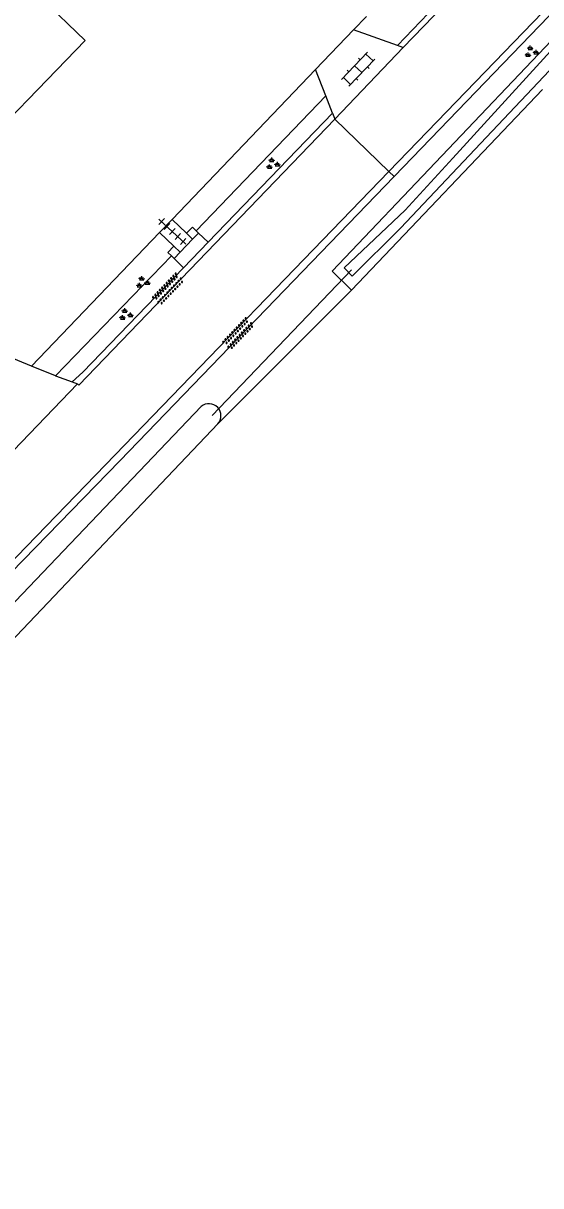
# Model space of a CAD drawing. Extents: x 133000 to 136000, y 400500 to 403500.
# Drawn here: x 135406.9 to 135438.6, y 400971.8 to 401043.1 of the extents above; entities that cross this region are included whole.
import ezdxf

# ---------------------------------------------------------------- set-up
doc = ezdxf.new("R2010")
doc.units = 0
for name, color, linetype in [('gg-afsc-erfafscheiding', 7, 'Continuous'), ('gg-afsc-muur', 7, 'Continuous'), ('gg-bbg-hoofdgebouw', 7, 'Continuous'), ('gg-knt-verharding', 7, 'Continuous'), ('gg-kntw-bovenkant insteek waterloop', 7, 'Continuous'), ('gg-kntw-greppel-droge sloot', 7, 'Continuous'), ('gg-kntw-waterlijn', 7, 'Continuous'), ('gg-kwrk-duiker nz buis', 7, 'Continuous'), ('gt-grn-groengrens', 7, 'Continuous'), ('gt-grn-weggrens', 7, 'Continuous'), ('gt-symb-groenvak', 7, 'Continuous'), ('gt-symb-klinker verharding', 7, 'Continuous'), ('gt-symb-overige verharding', 7, 'Continuous'), ('gt-symb-tegel verharding', 7, 'Continuous')]:
    doc.layers.add(name, color=color, linetype=linetype)

# ---------------------------------------------------------------- blocks, each defined once
blk = doc.blocks.new('gt0-GRVAK')
at = {"layer": 'gt-symb-groenvak'}
for p, q in [((-0.11, 0.189), (-0.228, 0.24)), ((-0.182, 0.153), (0.088, 0.153)), ((-0.091, 0.211), (-0.156, 0.322)), ((-0.047, 0.214), (-0.047, 0.393)), ((-0.004, 0.211), (0.061, 0.322)), ((0.015, 0.189), (0.133, 0.24)), ((0.262, -0.052), (0.197, 0.059)), ((0.305, -0.049), (0.305, 0.13)), ((0.349, -0.052), (0.414, 0.059)), ((-0.245, -0.228), (-0.363, -0.177)), ((-0.318, -0.264), (-0.047, -0.264)), ((-0.226, -0.206), (-0.291, -0.095)), ((-0.183, -0.203), (-0.183, -0.024)), ((-0.139, -0.206), (-0.074, -0.095)), ((-0.12, -0.228), (-0.002, -0.177)), ((0.243, -0.074), (0.125, -0.023)), ((0.17, -0.11), (0.441, -0.11)), ((0.368, -0.074), (0.486, -0.023))]:
    blk.add_line(p, q, dxfattribs=at)
blk = doc.blocks.new('gt0-TEG1')
at = {"layer": 'gt-symb-tegel verharding'}
for p, q in [((-1.125, 0), (1.125, 0)), ((-0.9, -0.25), (-0.9, 0.25)), ((-0.45, -0.25), (-0.45, 0.25)), ((0, -0.25), (0, 0.25)), ((0.45, -0.25), (0.45, 0.25)), ((0.9, -0.25), (0.9, 0.25))]:
    blk.add_line(p, q, dxfattribs=at)
blk = doc.blocks.new('gt0-OVH')
at = {"layer": 'gt-symb-overige verharding'}
for points in [[(-0.972, 0.298), (-0.967, 0.308), (-0.965, 0.319), (-0.966, 0.33), (-0.971, 0.34), (-0.978, 0.348), (-0.988, 0.353), (-0.999, 0.355), (-1.01, 0.354), (-1.02, 0.349), (-1.028, 0.342), (-1.033, 0.332), (-1.035, 0.321), (-1.034, 0.31), (-1.029, 0.3), (-1.022, 0.292), (-1.012, 0.287), (-1.001, 0.285), (-0.99, 0.286), (-0.98, 0.291)], [(-0.872, 0.106), (-0.867, 0.116), (-0.865, 0.126), (-0.866, 0.137), (-0.871, 0.147), (-0.878, 0.156), (-0.888, 0.161), (-0.899, 0.163), (-0.91, 0.162), (-0.92, 0.157), (-0.928, 0.15), (-0.933, 0.14), (-0.935, 0.129), (-0.934, 0.118), (-0.929, 0.108), (-0.922, 0.1), (-0.912, 0.095), (-0.901, 0.092), (-0.89, 0.094), (-0.88, 0.098)], [(-0.772, 0.298), (-0.767, 0.308), (-0.765, 0.319), (-0.766, 0.33), (-0.771, 0.34), (-0.778, 0.348), (-0.788, 0.353), (-0.799, 0.355), (-0.81, 0.354), (-0.82, 0.349), (-0.828, 0.342), (-0.833, 0.332), (-0.835, 0.321), (-0.834, 0.31), (-0.829, 0.3), (-0.822, 0.292), (-0.812, 0.287), (-0.801, 0.285), (-0.79, 0.286), (-0.78, 0.291)], [(-0.672, 0.106), (-0.667, 0.116), (-0.665, 0.126), (-0.666, 0.137), (-0.671, 0.147), (-0.678, 0.156), (-0.688, 0.161), (-0.699, 0.163), (-0.71, 0.162), (-0.72, 0.157), (-0.728, 0.15), (-0.733, 0.14), (-0.735, 0.129), (-0.734, 0.118), (-0.729, 0.108), (-0.722, 0.1), (-0.712, 0.095), (-0.701, 0.092), (-0.69, 0.094), (-0.68, 0.098)], [(-0.572, 0.298), (-0.567, 0.308), (-0.565, 0.319), (-0.566, 0.33), (-0.571, 0.34), (-0.578, 0.348), (-0.588, 0.353), (-0.599, 0.355), (-0.61, 0.354), (-0.62, 0.349), (-0.628, 0.342), (-0.633, 0.332), (-0.635, 0.321), (-0.634, 0.31), (-0.629, 0.3), (-0.622, 0.292), (-0.612, 0.287), (-0.601, 0.285), (-0.59, 0.286), (-0.58, 0.291)], [(-0.472, 0.106), (-0.467, 0.116), (-0.465, 0.126), (-0.466, 0.137), (-0.471, 0.147), (-0.478, 0.156), (-0.488, 0.161), (-0.499, 0.163), (-0.51, 0.162), (-0.52, 0.157), (-0.528, 0.15), (-0.533, 0.14), (-0.535, 0.129), (-0.534, 0.118), (-0.529, 0.108), (-0.522, 0.1), (-0.512, 0.095), (-0.501, 0.092), (-0.49, 0.094), (-0.48, 0.098)], [(-0.372, 0.298), (-0.367, 0.308), (-0.365, 0.319), (-0.366, 0.33), (-0.371, 0.34), (-0.378, 0.348), (-0.388, 0.353), (-0.399, 0.355), (-0.41, 0.354), (-0.42, 0.349), (-0.428, 0.342), (-0.433, 0.332), (-0.435, 0.321), (-0.434, 0.31), (-0.429, 0.3), (-0.422, 0.292), (-0.412, 0.287), (-0.401, 0.285), (-0.39, 0.286), (-0.38, 0.291)], [(-0.272, 0.106), (-0.267, 0.116), (-0.265, 0.126), (-0.266, 0.137), (-0.271, 0.147), (-0.278, 0.156), (-0.288, 0.161), (-0.299, 0.163), (-0.31, 0.162), (-0.32, 0.157), (-0.328, 0.15), (-0.333, 0.14), (-0.335, 0.129), (-0.334, 0.118), (-0.329, 0.108), (-0.322, 0.1), (-0.312, 0.095), (-0.301, 0.092), (-0.29, 0.094), (-0.28, 0.098)], [(-0.172, 0.298), (-0.167, 0.308), (-0.165, 0.319), (-0.166, 0.33), (-0.171, 0.34), (-0.178, 0.348), (-0.188, 0.353), (-0.199, 0.355), (-0.21, 0.354), (-0.22, 0.349), (-0.228, 0.342), (-0.233, 0.332), (-0.235, 0.321), (-0.234, 0.31), (-0.229, 0.3), (-0.222, 0.292), (-0.212, 0.287), (-0.201, 0.285), (-0.19, 0.286), (-0.18, 0.291)], [(-0.072, 0.106), (-0.067, 0.116), (-0.065, 0.126), (-0.066, 0.137), (-0.071, 0.147), (-0.078, 0.156), (-0.088, 0.161), (-0.099, 0.163), (-0.11, 0.162), (-0.12, 0.157), (-0.128, 0.15), (-0.133, 0.14), (-0.135, 0.129), (-0.134, 0.118), (-0.129, 0.108), (-0.122, 0.1), (-0.112, 0.095), (-0.101, 0.092), (-0.09, 0.094), (-0.08, 0.098)], [(0.028, 0.298), (0.033, 0.308), (0.035, 0.319), (0.034, 0.33), (0.029, 0.34), (0.022, 0.348), (0.012, 0.353), (0.001, 0.355), (-0.01, 0.354), (-0.02, 0.349), (-0.028, 0.342), (-0.033, 0.332), (-0.035, 0.321), (-0.034, 0.31), (-0.029, 0.3), (-0.022, 0.292), (-0.012, 0.287), (-0.001, 0.285), (0.01, 0.286), (0.02, 0.291)], [(0.128, 0.106), (0.133, 0.116), (0.135, 0.126), (0.134, 0.137), (0.129, 0.147), (0.122, 0.156), (0.112, 0.161), (0.101, 0.163), (0.09, 0.162), (0.08, 0.157), (0.072, 0.15), (0.067, 0.14), (0.065, 0.129), (0.066, 0.118), (0.071, 0.108), (0.078, 0.1), (0.088, 0.095), (0.099, 0.092), (0.11, 0.094), (0.12, 0.098)], [(0.228, 0.298), (0.233, 0.308), (0.235, 0.319), (0.234, 0.33), (0.229, 0.34), (0.222, 0.348), (0.212, 0.353), (0.201, 0.355), (0.19, 0.354), (0.18, 0.349), (0.172, 0.342), (0.167, 0.332), (0.165, 0.321), (0.166, 0.31), (0.171, 0.3), (0.178, 0.292), (0.188, 0.287), (0.199, 0.285), (0.21, 0.286), (0.22, 0.291)], [(0.328, 0.106), (0.333, 0.116), (0.335, 0.126), (0.334, 0.137), (0.329, 0.147), (0.322, 0.156), (0.312, 0.161), (0.301, 0.163), (0.29, 0.162), (0.28, 0.157), (0.272, 0.15), (0.267, 0.14), (0.265, 0.129), (0.266, 0.118), (0.271, 0.108), (0.278, 0.1), (0.288, 0.095), (0.299, 0.092), (0.31, 0.094), (0.32, 0.098)], [(0.428, 0.298), (0.433, 0.308), (0.435, 0.319), (0.434, 0.33), (0.429, 0.34), (0.422, 0.348), (0.412, 0.353), (0.401, 0.355), (0.39, 0.354), (0.38, 0.349), (0.372, 0.342), (0.367, 0.332), (0.365, 0.321), (0.366, 0.31), (0.371, 0.3), (0.378, 0.292), (0.388, 0.287), (0.399, 0.285), (0.41, 0.286), (0.42, 0.291)], [(0.528, 0.106), (0.533, 0.116), (0.535, 0.126), (0.534, 0.137), (0.529, 0.147), (0.522, 0.156), (0.512, 0.161), (0.501, 0.163), (0.49, 0.162), (0.48, 0.157), (0.472, 0.15), (0.467, 0.14), (0.465, 0.129), (0.466, 0.118), (0.471, 0.108), (0.478, 0.1), (0.488, 0.095), (0.499, 0.092), (0.51, 0.094), (0.52, 0.098)], [(0.628, 0.298), (0.633, 0.308), (0.635, 0.319), (0.634, 0.33), (0.629, 0.34), (0.622, 0.348), (0.612, 0.353), (0.601, 0.355), (0.59, 0.354), (0.58, 0.349), (0.572, 0.342), (0.567, 0.332), (0.565, 0.321), (0.566, 0.31), (0.571, 0.3), (0.578, 0.292), (0.588, 0.287), (0.599, 0.285), (0.61, 0.286), (0.62, 0.291)], [(0.728, 0.106), (0.733, 0.116), (0.735, 0.126), (0.734, 0.137), (0.729, 0.147), (0.722, 0.156), (0.712, 0.161), (0.701, 0.163), (0.69, 0.162), (0.68, 0.157), (0.672, 0.15), (0.667, 0.14), (0.665, 0.129), (0.666, 0.118), (0.671, 0.108), (0.678, 0.1), (0.688, 0.095), (0.699, 0.092), (0.71, 0.094), (0.72, 0.098)], [(0.828, 0.298), (0.833, 0.308), (0.835, 0.319), (0.834, 0.33), (0.829, 0.34), (0.822, 0.348), (0.812, 0.353), (0.801, 0.355), (0.79, 0.354), (0.78, 0.349), (0.772, 0.342), (0.767, 0.332), (0.765, 0.321), (0.766, 0.31), (0.771, 0.3), (0.778, 0.292), (0.788, 0.287), (0.799, 0.285), (0.81, 0.286), (0.82, 0.291)], [(0.928, 0.106), (0.933, 0.116), (0.935, 0.126), (0.934, 0.137), (0.929, 0.147), (0.922, 0.156), (0.912, 0.161), (0.901, 0.163), (0.89, 0.162), (0.88, 0.157), (0.872, 0.15), (0.867, 0.14), (0.865, 0.129), (0.866, 0.118), (0.871, 0.108), (0.878, 0.1), (0.888, 0.095), (0.899, 0.092), (0.91, 0.094), (0.92, 0.098)], [(1.028, 0.298), (1.033, 0.308), (1.035, 0.319), (1.034, 0.33), (1.029, 0.34), (1.022, 0.348), (1.012, 0.353), (1.001, 0.355), (0.99, 0.354), (0.98, 0.349), (0.972, 0.342), (0.967, 0.332), (0.965, 0.321), (0.966, 0.31), (0.971, 0.3), (0.978, 0.292), (0.988, 0.287), (0.999, 0.285), (1.01, 0.286), (1.02, 0.291)], [(-0.972, -0.142), (-0.967, -0.132), (-0.965, -0.121), (-0.966, -0.11), (-0.971, -0.1), (-0.978, -0.092), (-0.988, -0.087), (-0.999, -0.085), (-1.01, -0.086), (-1.02, -0.091), (-1.028, -0.098), (-1.033, -0.108), (-1.035, -0.119), (-1.034, -0.13), (-1.029, -0.14), (-1.022, -0.148), (-1.012, -0.153), (-1.001, -0.155), (-0.99, -0.154), (-0.98, -0.149)], [(-0.872, -0.334), (-0.867, -0.324), (-0.865, -0.314), (-0.866, -0.303), (-0.871, -0.293), (-0.878, -0.284), (-0.888, -0.279), (-0.899, -0.277), (-0.91, -0.278), (-0.92, -0.283), (-0.928, -0.29), (-0.933, -0.3), (-0.935, -0.311), (-0.934, -0.322), (-0.929, -0.332), (-0.922, -0.34), (-0.912, -0.345), (-0.901, -0.348), (-0.89, -0.346), (-0.88, -0.342)], [(-0.772, -0.142), (-0.767, -0.132), (-0.765, -0.121), (-0.766, -0.11), (-0.771, -0.1), (-0.778, -0.092), (-0.788, -0.087), (-0.799, -0.085), (-0.81, -0.086), (-0.82, -0.091), (-0.828, -0.098), (-0.833, -0.108), (-0.835, -0.119), (-0.834, -0.13), (-0.829, -0.14), (-0.822, -0.148), (-0.812, -0.153), (-0.801, -0.155), (-0.79, -0.154), (-0.78, -0.149)], [(-0.672, -0.334), (-0.667, -0.324), (-0.665, -0.314), (-0.666, -0.303), (-0.671, -0.293), (-0.678, -0.284), (-0.688, -0.279), (-0.699, -0.277), (-0.71, -0.278), (-0.72, -0.283), (-0.728, -0.29), (-0.733, -0.3), (-0.735, -0.311), (-0.734, -0.322), (-0.729, -0.332), (-0.722, -0.34), (-0.712, -0.345), (-0.701, -0.348), (-0.69, -0.346), (-0.68, -0.342)], [(-0.572, -0.142), (-0.567, -0.132), (-0.565, -0.121), (-0.566, -0.11), (-0.571, -0.1), (-0.578, -0.092), (-0.588, -0.087), (-0.599, -0.085), (-0.61, -0.086), (-0.62, -0.091), (-0.628, -0.098), (-0.633, -0.108), (-0.635, -0.119), (-0.634, -0.13), (-0.629, -0.14), (-0.622, -0.148), (-0.612, -0.153), (-0.601, -0.155), (-0.59, -0.154), (-0.58, -0.149)], [(-0.472, -0.334), (-0.467, -0.324), (-0.465, -0.314), (-0.466, -0.303), (-0.471, -0.293), (-0.478, -0.284), (-0.488, -0.279), (-0.499, -0.277), (-0.51, -0.278), (-0.52, -0.283), (-0.528, -0.29), (-0.533, -0.3), (-0.535, -0.311), (-0.534, -0.322), (-0.529, -0.332), (-0.522, -0.34), (-0.512, -0.345), (-0.501, -0.348), (-0.49, -0.346), (-0.48, -0.342)], [(-0.372, -0.142), (-0.367, -0.132), (-0.365, -0.121), (-0.366, -0.11), (-0.371, -0.1), (-0.378, -0.092), (-0.388, -0.087), (-0.399, -0.085), (-0.41, -0.086), (-0.42, -0.091), (-0.428, -0.098), (-0.433, -0.108), (-0.435, -0.119), (-0.434, -0.13), (-0.429, -0.14), (-0.422, -0.148), (-0.412, -0.153), (-0.401, -0.155), (-0.39, -0.154), (-0.38, -0.149)], [(-0.272, -0.334), (-0.267, -0.324), (-0.265, -0.314), (-0.266, -0.303), (-0.271, -0.293), (-0.278, -0.284), (-0.288, -0.279), (-0.299, -0.277), (-0.31, -0.278), (-0.32, -0.283), (-0.328, -0.29), (-0.333, -0.3), (-0.335, -0.311), (-0.334, -0.322), (-0.329, -0.332), (-0.322, -0.34), (-0.312, -0.345), (-0.301, -0.348), (-0.29, -0.346), (-0.28, -0.342)], [(-0.172, -0.142), (-0.167, -0.132), (-0.165, -0.121), (-0.166, -0.11), (-0.171, -0.1), (-0.178, -0.092), (-0.188, -0.087), (-0.199, -0.085), (-0.21, -0.086), (-0.22, -0.091), (-0.228, -0.098), (-0.233, -0.108), (-0.235, -0.119), (-0.234, -0.13), (-0.229, -0.14), (-0.222, -0.148), (-0.212, -0.153), (-0.201, -0.155), (-0.19, -0.154), (-0.18, -0.149)], [(-0.072, -0.334), (-0.067, -0.324), (-0.065, -0.314), (-0.066, -0.303), (-0.071, -0.293), (-0.078, -0.284), (-0.088, -0.279), (-0.099, -0.277), (-0.11, -0.278), (-0.12, -0.283), (-0.128, -0.29), (-0.133, -0.3), (-0.135, -0.311), (-0.134, -0.322), (-0.129, -0.332), (-0.122, -0.34), (-0.112, -0.345), (-0.101, -0.348), (-0.09, -0.346), (-0.08, -0.342)], [(0.028, -0.142), (0.033, -0.132), (0.035, -0.121), (0.034, -0.11), (0.029, -0.1), (0.022, -0.092), (0.012, -0.087), (0.001, -0.085), (-0.01, -0.086), (-0.02, -0.091), (-0.028, -0.098), (-0.033, -0.108), (-0.035, -0.119), (-0.034, -0.13), (-0.029, -0.14), (-0.022, -0.148), (-0.012, -0.153), (-0.001, -0.155), (0.01, -0.154), (0.02, -0.149)], [(0.128, -0.334), (0.133, -0.324), (0.135, -0.314), (0.134, -0.303), (0.129, -0.293), (0.122, -0.284), (0.112, -0.279), (0.101, -0.277), (0.09, -0.278), (0.08, -0.283), (0.072, -0.29), (0.067, -0.3), (0.065, -0.311), (0.066, -0.322), (0.071, -0.332), (0.078, -0.34), (0.088, -0.345), (0.099, -0.348), (0.11, -0.346), (0.12, -0.342)], [(0.228, -0.142), (0.233, -0.132), (0.235, -0.121), (0.234, -0.11), (0.229, -0.1), (0.222, -0.092), (0.212, -0.087), (0.201, -0.085), (0.19, -0.086), (0.18, -0.091), (0.172, -0.098), (0.167, -0.108), (0.165, -0.119), (0.166, -0.13), (0.171, -0.14), (0.178, -0.148), (0.188, -0.153), (0.199, -0.155), (0.21, -0.154), (0.22, -0.149)], [(0.328, -0.334), (0.333, -0.324), (0.335, -0.314), (0.334, -0.303), (0.329, -0.293), (0.322, -0.284), (0.312, -0.279), (0.301, -0.277), (0.29, -0.278), (0.28, -0.283), (0.272, -0.29), (0.267, -0.3), (0.265, -0.311), (0.266, -0.322), (0.271, -0.332), (0.278, -0.34), (0.288, -0.345), (0.299, -0.348), (0.31, -0.346), (0.32, -0.342)], [(0.428, -0.142), (0.433, -0.132), (0.435, -0.121), (0.434, -0.11), (0.429, -0.1), (0.422, -0.092), (0.412, -0.087), (0.401, -0.085), (0.39, -0.086), (0.38, -0.091), (0.372, -0.098), (0.367, -0.108), (0.365, -0.119), (0.366, -0.13), (0.371, -0.14), (0.378, -0.148), (0.388, -0.153), (0.399, -0.155), (0.41, -0.154), (0.42, -0.149)], [(0.528, -0.334), (0.533, -0.324), (0.535, -0.314), (0.534, -0.303), (0.529, -0.293), (0.522, -0.284), (0.512, -0.279), (0.501, -0.277), (0.49, -0.278), (0.48, -0.283), (0.472, -0.29), (0.467, -0.3), (0.465, -0.311), (0.466, -0.322), (0.471, -0.332), (0.478, -0.34), (0.488, -0.345), (0.499, -0.348), (0.51, -0.346), (0.52, -0.342)], [(0.628, -0.142), (0.633, -0.132), (0.635, -0.121), (0.634, -0.11), (0.629, -0.1), (0.622, -0.092), (0.612, -0.087), (0.601, -0.085), (0.59, -0.086), (0.58, -0.091), (0.572, -0.098), (0.567, -0.108), (0.565, -0.119), (0.566, -0.13), (0.571, -0.14), (0.578, -0.148), (0.588, -0.153), (0.599, -0.155), (0.61, -0.154), (0.62, -0.149)], [(0.728, -0.334), (0.733, -0.324), (0.735, -0.314), (0.734, -0.303), (0.729, -0.293), (0.722, -0.284), (0.712, -0.279), (0.701, -0.277), (0.69, -0.278), (0.68, -0.283), (0.672, -0.29), (0.667, -0.3), (0.665, -0.311), (0.666, -0.322), (0.671, -0.332), (0.678, -0.34), (0.688, -0.345), (0.699, -0.348), (0.71, -0.346), (0.72, -0.342)], [(0.828, -0.142), (0.833, -0.132), (0.835, -0.121), (0.834, -0.11), (0.829, -0.1), (0.822, -0.092), (0.812, -0.087), (0.801, -0.085), (0.79, -0.086), (0.78, -0.091), (0.772, -0.098), (0.767, -0.108), (0.765, -0.119), (0.766, -0.13), (0.771, -0.14), (0.778, -0.148), (0.788, -0.153), (0.799, -0.155), (0.81, -0.154), (0.82, -0.149)], [(0.928, -0.334), (0.933, -0.324), (0.935, -0.314), (0.934, -0.303), (0.929, -0.293), (0.922, -0.284), (0.912, -0.279), (0.901, -0.277), (0.89, -0.278), (0.88, -0.283), (0.872, -0.29), (0.867, -0.3), (0.865, -0.311), (0.866, -0.322), (0.871, -0.332), (0.878, -0.34), (0.888, -0.345), (0.899, -0.348), (0.91, -0.346), (0.92, -0.342)], [(1.028, -0.142), (1.033, -0.132), (1.035, -0.121), (1.034, -0.11), (1.029, -0.1), (1.022, -0.092), (1.012, -0.087), (1.001, -0.085), (0.99, -0.086), (0.98, -0.091), (0.972, -0.098), (0.967, -0.108), (0.965, -0.119), (0.966, -0.13), (0.971, -0.14), (0.978, -0.148), (0.988, -0.153), (0.999, -0.155), (1.01, -0.154), (1.02, -0.149)]]:
    blk.add_lwpolyline(points, close=True, dxfattribs=at)
blk = doc.blocks.new('gt0-KL1')
at = {"layer": 'gt-symb-klinker verharding'}
for p, q in [((-1.15, 0.3), (1.15, 0.3)), ((-1, -0.3), (-1, 0.3)), ((-0.5, 0.3), (-0.5, 0.45)), ((0, -0.3), (0, 0.3)), ((0.5, 0.3), (0.5, 0.45)), ((1, -0.3), (1, 0.3)), ((-1.15, -0.3), (1.15, -0.3)), ((-0.5, -0.45), (-0.5, -0.3)), ((0.5, -0.45), (0.5, -0.3))]:
    blk.add_line(p, q, dxfattribs=at)

msp = doc.modelspace()

# ---------------------------------------------------------------- linework, layer by layer
at = {"layer": 'gg-afsc-erfafscheiding'}
for p, q in [((135417.481, 401030.386), (135425.425, 401038.654)), ((135408.85, 401021.485), (135415.965, 401028.85))]:
    msp.add_line(p, q, dxfattribs=at)
at = {"layer": 'gg-afsc-muur'}
for p, q in [((135416.884, 401030.234), (135417.262, 401029.867)), ((135417.262, 401029.867), (135417.628, 401030.244)), ((135417.628, 401030.244), (135417.481, 401030.386)), ((135416.116, 401029.44), (135416.489, 401029.07)), ((135415.965, 401028.85), (135416.123, 401028.693)), ((135416.123, 401028.693), (135416.489, 401029.07))]:
    msp.add_line(p, q, dxfattribs=at)
for points in [[(135416.884, 401030.234), (135417.249, 401030.611), (135417.481, 401030.386)], [(135416.116, 401029.44), (135415.75, 401029.063), (135415.965, 401028.85)]]:
    msp.add_lwpolyline(points, dxfattribs=at)
at = {"layer": 'gg-bbg-hoofdgebouw'}
msp.add_lwpolyline([(135413.951, 401056.179), (135409.427, 401051.499), (135409.139, 401051.777), (135407.753, 401050.343), (135408.041, 401050.065), (135405.303, 401047.233), (135410.669, 401042.045), (135403.08, 401034.215), (135396.428, 401040.652), (135400.965, 401045.332), (135398.819, 401047.413), (135406.007, 401054.829), (135401.151, 401059.536), (135405.674, 401064.202), (135413.951, 401056.179)], dxfattribs=at)
at = {"layer": 'gg-knt-verharding'}
for p, q in [((135429.811, 401041.745), (135439.778, 401052.162)), ((135429.811, 401041.745), (135427.124, 401042.707)), ((135425.985, 401037.221), (135430.171, 401041.616)), ((135430.154, 401041.622), (135429.811, 401041.745)), ((135430.171, 401041.616), (135430.154, 401041.622)), ((135425.425, 401038.654), (135424.79, 401040.278)), ((135425.84, 401037.594), (135425.425, 401038.654)), ((135418.209, 401029.679), (135425.84, 401037.594)), ((135425.84, 401037.594), (135425.957, 401037.292)), ((135425.957, 401037.292), (135425.985, 401037.221)), ((135416.884, 401030.234), (135416.001, 401031.084)), ((135415.235, 401030.283), (135416.116, 401029.44)), ((135417.628, 401030.244), (135418.209, 401029.679)), ((135416.489, 401029.07), (135417.262, 401029.867)), ((135416.709, 401028.124), (135418.209, 401029.679)), ((135416.123, 401028.693), (135416.709, 401028.124)), ((135408.85, 401021.485), (135407.396, 401022.083)), ((135403.298, 401013.812), (135410.198, 401021.004)), ((135408.85, 401021.485), (135409.875, 401021.119)), ((135409.875, 401021.119), (135410.198, 401021.004))]:
    msp.add_line(p, q, dxfattribs=at)
for points in [[(135622.227, 401293.246), (135619.895, 401290.064), (135616.987, 401285.696), (135612.956, 401279.371), (135593.395, 401245.967), (135575.567, 401215.722), (135567.771, 401202.923), (135564.634, 401197.893), (135550.306, 401175.993), (135534.849, 401152.824), (135520.295, 401132.606), (135511.085, 401120.765), (135496.678, 401104.341), (135459.927, 401065.732), (135429.294, 401034.012)], [(135564.999, 401197.771), (135550.601, 401175.718), (135535.228, 401152.603), (135520.576, 401132.314), (135511.408, 401120.486), (135496.926, 401104.002), (135460.247, 401065.501), (135429.622, 401033.719)], [(135430.171, 401041.616), (135441.37, 401053.22), (135448.774, 401060.921), (135463.743, 401076.38), (135482.426, 401095.839), (135482.135, 401096.111)], [(135425.985, 401037.221), (135410.288, 401020.92), (135410.198, 401021.004)], [(135429.622, 401033.719), (135412.806, 401016.279), (135396.518, 400999.571), (135379.733, 400982.089), (135370.764, 400972.78), (135360.955, 400962.746), (135347.154, 400948.767)], [(135429.294, 401034.012), (135412.516, 401016.655), (135396.211, 400999.819), (135379.496, 400982.437), (135370.522, 400973.046)], [(135416.709, 401028.124), (135410.53, 401021.716), (135409.875, 401021.119)], [(135407.396, 401022.083), (135405.71, 401022.776), (135401.652, 401018.422), (135402.258, 401016.724)]]:
    msp.add_lwpolyline(points, dxfattribs=at)
at = {"layer": 'gg-kntw-bovenkant insteek waterloop'}
for p, q in [((135425.816, 401027.92), (135439.26, 401042.061)), ((135427.008, 401026.746), (135438.708, 401039.056)), ((135427.008, 401026.746), (135425.816, 401027.92))]:
    msp.add_line(p, q, dxfattribs=at)
at = {"layer": 'gg-kntw-greppel-droge sloot'}
msp.add_line((135418.799, 401018.544), (135398.606, 400997.302), dxfattribs=at)
msp.add_lwpolyline([(135417.79, 401019.616), (135397.509, 400998.372), (135398.606, 400997.302)], dxfattribs=at)
msp.add_arc((135418.261, 401019.048), 0.738, 316.84582, 129.68611, dxfattribs=at)
at = {"layer": 'gg-kntw-waterlijn'}
for points in [[(135426.562, 401028.122), (135430.299, 401031.658), (135433.211, 401034.847), (135439.199, 401041.402), (135439.739, 401040.819)], [(135439.133, 401040.213), (135430.014, 401030.541), (135427.051, 401027.609), (135426.562, 401028.122)]]:
    msp.add_lwpolyline(points, dxfattribs=at)
at = {"layer": 'gg-kwrk-duiker nz buis'}
msp.add_line((135418.459, 401019.07), (135426.992, 401027.992), dxfattribs=at)
at = {"layer": 'gt-grn-groengrens'}
for p, q in [((135427.124, 401042.707), (135427.919, 401043.515)), ((135424.79, 401040.278), (135427.124, 401042.707)), ((135416.001, 401031.084), (135424.79, 401040.278)), ((135415.235, 401030.283), (135416.001, 401031.084)), ((135407.396, 401022.083), (135415.235, 401030.283)), ((135418.799, 401018.544), (135427.008, 401026.746))]:
    msp.add_line(p, q, dxfattribs=at)
at = {"layer": 'gt-grn-weggrens'}
for p, q in [((135425.985, 401037.221), (135429.294, 401034.012)), ((135429.294, 401034.012), (135429.622, 401033.719))]:
    msp.add_line(p, q, dxfattribs=at)

# ---------------------------------------------------------------- block references
at = {"layer": 'gt-symb-groenvak'}
for p in [(135438.009, 401041.348), (135422.162, 401034.483), (135414.19, 401027.219), (135413.152, 401025.242)]:
    msp.add_blockref('gt0-GRVAK', p, dxfattribs=at)
at = {"layer": 'gt-symb-klinker verharding', "rotation": 46.13442163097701}
msp.add_blockref('gt0-KL1', (135427.41, 401040.291), dxfattribs=at)
at = {"layer": 'gt-symb-overige verharding'}
for p, rotation in [((135415.76, 401026.816), 46.296430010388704), ((135420.058, 401024.078), 46.29643001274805)]:
    msp.add_blockref('gt0-OVH', p, dxfattribs=dict(at, rotation=rotation))
at = {"layer": 'gt-symb-tegel verharding', "rotation": -42.68995778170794}
msp.add_blockref('gt0-TEG1', (135416.024, 401030.339), dxfattribs=at)

doc.saveas('drawing.dxf')
